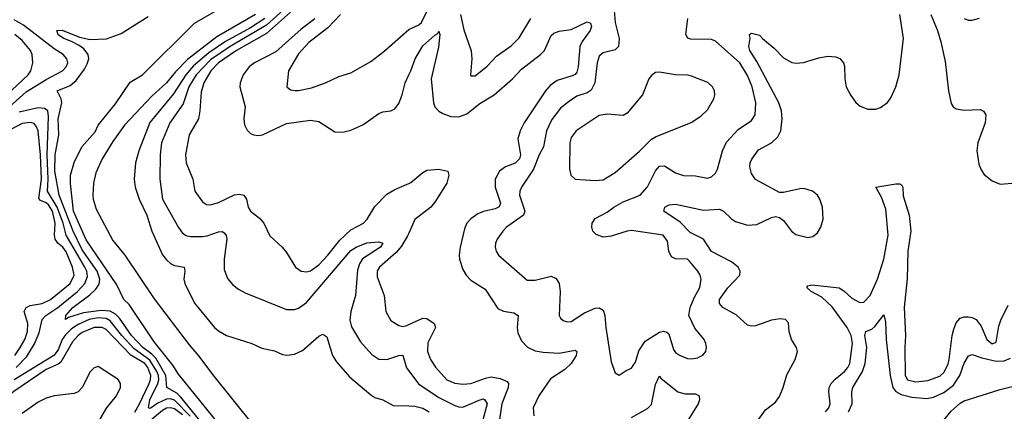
# Model space of a CAD drawing. Header units: inches. Extents: x 1649636 to 1815363, y 506543 to 641975.
# Tile 353 of 656: x 1698058 to 1702971, y 616412 to 618364. Entities that reach past the tile are written whole.
import ezdxf

# ---------------------------------------------------------------- set-up
doc = ezdxf.new("R2010")
doc.units = ezdxf.units.IN
doc.header["$MEASUREMENT"] = 0
doc.layers.add('B6691', color=7, linetype='Continuous')
doc.layers.add('B7601', color=7, linetype='Continuous')

msp = doc.modelspace()

# ---------------------------------------------------------------- linework, layer by layer
at = {"layer": 'B6691', "color": 5}
for points, elevation in [([(1699190, 616178.5), (1698850, 616597.7), (1698822.1, 616642.1), (1698730, 616758.6), (1698603.9, 616943.9), (1698578.3, 616970), (1698543.4, 617043.4), (1698390, 617266.4), (1698326.7, 617410), (1698311.7, 617548.3), (1698311.1, 617590), (1698330, 617653.1), (1698369, 617731), (1698434, 617806), (1698450, 617838), (1698535.7, 617944.3), (1698610, 618052.3), (1698670.8, 618089.3), (1698930, 618346.9), (1699040.8, 618410)], 320), ([(1699392.2, 618430), (1699290, 618337.4), (1699108.7, 618231.3), (1699010, 618163.6), (1698938.6, 618090), (1698901.8, 618030), (1698874.7, 617945.3), (1698807.1, 617850), (1698766.4, 617750), (1698758.5, 617690), (1698758.1, 617570), (1698771.4, 617470), (1698850, 617327.6), (1698870, 617300.2), (1698888.1, 617288.1), (1698910, 617283.2), (1698970, 617282.8), (1698993.2, 617286.8), (1699050, 617307.3), (1699070, 617308.7), (1699079.7, 617299.7), (1699088.1, 617288.1), (1699092.2, 617270), (1699077.7, 617170), (1699078.6, 617118.6), (1699094.3, 617074.3), (1699122, 617042), (1699150, 617020.2), (1699182.9, 617002.9), (1699390, 616919.7), (1699430, 616920.2), (1699450, 616925.6), (1699490, 616955.1), (1699710, 617213.8), (1699736.4, 617230), (1699790, 617251.8), (1699850, 617256.9), (1699870, 617250.6), (1699857.7, 617230), (1699767.9, 617172.1), (1699753, 617147), (1699743.9, 617116.1), (1699734, 616990), (1699710.1, 616910), (1699705.7, 616865.7), (1699713.3, 616833.3), (1699758.5, 616758.5), (1699814.6, 616694.6), (1699850, 616672.3), (1699890, 616671), (1699950, 616690.1), (1699970, 616691.3), (1699988.6, 616628.6), (1700000, 616613.2)], 360), ([(1698006.8, 617930), (1698090, 618004.4), (1698190, 618066.8), (1698271.7, 618110), (1698290.7, 618130), (1698298.2, 618150), (1698293.3, 618170), (1698275.3, 618190), (1698230, 618219), (1698077.8, 618337.8), (1698030, 618363.9)], 360), ([(1699024.3, 616284.3), (1698863, 616483), (1698842.5, 616502.5), (1698793.1, 616530), (1698786.6, 616590), (1698736.7, 616676.7), (1698717.4, 616697.4), (1698672.8, 616730), (1698615.8, 616790), (1698556.1, 616876.1), (1698536.8, 616896.8), (1698510, 616911.3), (1698464.6, 616915.4), (1698376.8, 616903.2), (1698301, 616879), (1698286, 616870), (1698288.6, 616890), (1698323.9, 616930), (1698407.7, 616992.3), (1698438.9, 617021.1), (1698454.6, 617045.4), (1698458.1, 617070), (1698445.2, 617110), (1698370, 617216.8), (1698324.3, 617310), (1698255.5, 617490), (1698234.2, 617610), (1698235.3, 617690), (1698254.3, 617790), (1698250, 617870), (1698268.1, 617950), (1698264.9, 617970), (1698245.4, 618010), (1698310, 618036.5), (1698339.6, 618060.4), (1698381.7, 618118.3), (1698395.4, 618144.6), (1698402.6, 618170), (1698400.7, 618190), (1698378.9, 618218.9), (1698355.2, 618235.2), (1698316.4, 618256.4), (1698277.7, 618270), (1698250, 618288.6), (1698242.9, 618310), (1698270, 618312.1), (1698357.3, 618277.3), (1698410, 618264.8), (1698491, 618269), (1698564, 618296), (1698699.6, 618380.4)], 340), ([(1699235, 618390), (1699041.1, 618278.9), (1698894.7, 618165.3), (1698835.6, 618104.4), (1698790.5, 618050), (1698717.7, 617982.3), (1698582, 617838), (1698523.1, 617756.9), (1698469.2, 617670.8), (1698438.5, 617601.5), (1698426, 617550), (1698423.9, 617490), (1698424.6, 617470), (1698440.3, 617420.3), (1698522.9, 617262.9), (1698582.3, 617190), (1698730, 616972.6), (1698903, 616743), (1698950, 616689.2), (1699026.6, 616586.6), (1699223, 616343)], 320), ([(1699280.9, 618370), (1699210, 618324), (1699084.5, 618255.5), (1699001.3, 618198.7), (1698925.7, 618134.3), (1698887.1, 618090), (1698824.9, 617995.1), (1698707.7, 617852.3), (1698653.3, 617710), (1698636.3, 617650), (1698628.7, 617570), (1698634.1, 617530), (1698654.8, 617470), (1698692.1, 617390), (1698718.3, 617310), (1698771.4, 617191.4), (1698790, 617166.7), (1698810, 617149.4), (1698830, 617139.3), (1698878.8, 617130), (1698881.7, 617110), (1698877.5, 617070), (1698881.6, 617050), (1698930.7, 616950.7), (1699030, 616830.3), (1699050, 616812.6), (1699090, 616790.2), (1699216, 616750), (1699266.6, 616726.6), (1699330, 616714), (1699370, 616695.8), (1699391.9, 616691.9), (1699430, 616696.5), (1699470, 616716), (1699550, 616786), (1699570, 616797.3), (1699590, 616784), (1699618.3, 616690), (1699638.9, 616658.9), (1699703.3, 616583.3), (1699810, 616493.8), (1699830, 616480.7), (1699870.6, 616470), (1699921.8, 616441.8), (1700000, 616439.4)], 340), ([(1699410, 618401.4), (1699290, 618295.5), (1699139.2, 618210), (1699050.7, 618150), (1699012.4, 618110), (1698976.9, 618050), (1698963.3, 618003.3), (1698957.7, 617910), (1698950.8, 617870), (1698903.5, 617790), (1698886, 617690), (1698888.3, 617650), (1698922.3, 617570), (1698932.7, 617510), (1698970, 617456), (1698990, 617443.2), (1699010, 617440.6), (1699050, 617453.1), (1699130, 617491.3), (1699154.8, 617494.8), (1699176.5, 617490), (1699190.1, 617470.1), (1699198.8, 617430), (1699209.1, 617410), (1699254.4, 617374.4), (1699276.9, 617350), (1699307.1, 617287.1), (1699368.4, 617230), (1699390, 617203.8), (1699434.9, 617130), (1699462, 617110), (1699490, 617107.6), (1699510, 617112.9), (1699550, 617142.5), (1699596.5, 617190), (1699654.8, 617265.2), (1699710, 617316.9), (1699774.2, 617350), (1699792.3, 617370), (1699830, 617432.7), (1699890, 617494.2), (1699930, 617517.9), (1700000, 617547.9)], 380), ([(1699531, 618369), (1699462.6, 618317.4), (1699336.7, 618203.3), (1699230.2, 618150), (1699203.5, 618130), (1699173.4, 618090), (1699158.5, 618050), (1699155.9, 618030), (1699183.5, 617930), (1699177, 617870), (1699180.2, 617840.2), (1699192.9, 617812.9), (1699210, 617796.5), (1699224.9, 617790), (1699250, 617787.6), (1699270, 617791), (1699390, 617846), (1699510, 617864.2), (1699550, 617856), (1699630, 617805.3), (1699670, 617803.1), (1699710, 617813.7), (1699770, 617839.5), (1699850, 617897.4), (1699870, 617905.2), (1699910, 617910.2), (1699930, 617919.6), (1699950, 617947.2), (1699967.4, 617990), (1699981.6, 618050), (1700000, 618089)], 420), ([(1699658.2, 618390), (1699596, 618324), (1699500.1, 618250), (1699450, 618194.6), (1699399.8, 618110), (1699390.6, 618030), (1699410, 618014.9), (1699431.5, 618011.5), (1699450, 618011.3), (1699514.8, 618025.2), (1699584.5, 618050), (1699650, 618081.5), (1699710, 618100.2), (1699810, 618156.1), (1699874.7, 618205.3), (1700000, 618315.4)], 440), ([(1697992.6, 617987.4), (1698100.2, 618090), (1698114.4, 618110), (1698124.3, 618150), (1698121, 618190), (1698111.4, 618210), (1698070, 618260.8), (1698034.5, 618290)], 380), ([(1698040.1, 616630), (1698094.6, 616685.4), (1698131.9, 616748.1), (1698156, 616804), (1698169.7, 616870.3), (1698188.7, 616890), (1698249.1, 616930), (1698346.7, 617010), (1698383.1, 617050), (1698396.7, 617083.3), (1698393.4, 617110), (1698383.5, 617130), (1698290.9, 617290), (1698275.1, 617350), (1698245.6, 617430), (1698197.7, 617510), (1698200.2, 617570), (1698195.4, 617690), (1698202, 617882), (1698198.4, 617910), (1698182.1, 617922.1), (1698150, 617924.7), (1698056.3, 617903.7)], 360), ([(1698033.5, 616690), (1698061.3, 616730), (1698083.7, 616770), (1698097.8, 616810), (1698099.6, 616850), (1698081.4, 616910), (1698090.8, 616929.3), (1698110, 616938.9), (1698170, 616949.7), (1698211.5, 616970), (1698309.4, 617050), (1698329.5, 617090), (1698322.2, 617130), (1698290, 617206.9), (1698273.6, 617230), (1698248, 617250), (1698234.6, 617270), (1698231.9, 617290), (1698235.9, 617350), (1698222.5, 617410), (1698201.6, 617441.6), (1698190, 617451.6), (1698162.5, 617462.5), (1698153.1, 617473.1), (1698166.3, 617570), (1698162, 617690), (1698149.9, 617809.9), (1698142.9, 617830), (1698130, 617846.6), (1698110, 617852.5), (1698070, 617846.3), (1698010, 617815)], 380), ([(1700000, 617299.9), (1699993.9, 617286.1), (1699963.9, 617236.1), (1699936.3, 617203.7), (1699853.8, 617130), (1699842, 617110), (1699842, 617082), (1699877.5, 616990), (1699885.8, 616910), (1699910, 616864.6), (1699950, 616839.1), (1699970, 616835.6), (1699990, 616840.1), (1700000, 616844.6)], 380), ([(1698908.4, 616388.4), (1698830, 616466.9), (1698810, 616474.9), (1698790, 616473.4), (1698747.4, 616452.6), (1698710, 616426.6), (1698700.4, 616430), (1698707.5, 616470), (1698746.9, 616550), (1698751.8, 616568.2), (1698750.1, 616590), (1698741.9, 616610), (1698707.4, 616667.4), (1698630, 616723.7), (1698567.8, 616790), (1698510, 616862.6), (1698490, 616875), (1698450, 616878.5), (1698405, 616870), (1698350, 616845.6), (1698316.6, 616823.4), (1698286, 616794), (1698270.7, 616769.3), (1698250, 616719), (1698229.3, 616690.7), (1698030, 616568.5)], 360), ([(1698632.8, 616407.2), (1698653.8, 616446.2), (1698704.2, 616550), (1698711.5, 616570), (1698712.4, 616590), (1698697.4, 616630), (1698682.1, 616650), (1698612.6, 616692.6), (1698490, 616820.4), (1698470, 616829.7), (1698430, 616829.7), (1698370, 616804.5), (1698350, 616789.9), (1698322, 616758), (1698263.2, 616656.8), (1698250, 616646.7), (1698190, 616620.3), (1698028.8, 616511.2), (1697970, 616463.4), (1697916.5, 616403.5)], 380), ([(1698430, 616321.5), (1698491.7, 616428.3), (1698541.4, 616490), (1698560.6, 616530), (1698561.6, 616550), (1698549.7, 616570), (1698450, 616636), (1698430, 616628.5), (1698410, 616608.4), (1698369.7, 616530.3), (1698350.6, 616509.4), (1698330, 616501.1), (1698230.7, 616490), (1698190, 616477.2), (1698150, 616457.2), (1698070, 616401.3)], 420), ([(1698870, 616394.3), (1698830, 616423.7), (1698810, 616430), (1698790, 616427.2), (1698770, 616416.5), (1698701.6, 616358.4)], 380)]:
    msp.add_lwpolyline(points, dxfattribs=dict(at, elevation=elevation))
at = {"layer": 'B7601', "color": 5}
for points, elevation in [([(1700000, 618315.4), (1700002.5, 618317.5), (1700050, 618338.6), (1700062.3, 618350), (1700118.6, 618461.4)], 440), ([(1701023.7, 618410), (1701028.9, 618350), (1701050.1, 618270), (1701045.2, 618230), (1701030, 618214.8), (1700970, 618199.4), (1700950, 618182), (1700938.9, 618150), (1700928.4, 618050), (1700910, 618012.2), (1700890, 617999.6), (1700837.5, 617982.5), (1700801.6, 617958.4), (1700757, 617923), (1700712.5, 617867.5), (1700686.3, 617810), (1700671.6, 617730), (1700650.1, 617690), (1700621.6, 617618.4), (1700561.2, 617530), (1700553.7, 617510), (1700552.6, 617490), (1700579.3, 617410), (1700572.7, 617390), (1700487.7, 617330), (1700468.9, 617310), (1700441.1, 617270), (1700432, 617250), (1700430.3, 617230), (1700434.9, 617210), (1700446.4, 617190), (1700590, 617066.4), (1700630, 617065.7), (1700710, 617085.3), (1700734.4, 617074.4), (1700749.2, 617049.2), (1700755.2, 617010), (1700750.3, 616890.3), (1700756.7, 616876.7), (1700770, 616864.4), (1700790, 616858), (1700810, 616859.6), (1700876.8, 616903.2), (1700930, 616927), (1700950, 616928.3), (1700970, 616915.6), (1700978, 616890), (1700982.2, 616830), (1701010, 616658), (1701030, 616604.7), (1701050, 616592), (1701083.7, 616616.3), (1701110, 616627.3), (1701119.8, 616640.2), (1701130, 616657.3), (1701146.6, 616713.4), (1701178.2, 616761.8), (1701250, 616807.3), (1701271, 616811), (1701286.8, 616806.8), (1701297.6, 616797.6), (1701320.4, 616720.4), (1701330, 616705.3), (1701350, 616692), (1701390, 616675.3), (1701410, 616674), (1701440.5, 616679.5), (1701467.5, 616692.5), (1701480.9, 616710), (1701484.5, 616730), (1701481.6, 616750), (1701473.6, 616770), (1701426.2, 616826.2), (1701397.3, 616890), (1701403.6, 616930), (1701422.9, 616977.1), (1701452.1, 617030), (1701458.3, 617070), (1701454, 617090), (1701442.2, 617110), (1701400.3, 617160.3), (1701390, 617170.6), (1701330, 617173), (1701310, 617181.5), (1701297.5, 617210), (1701290, 617260.9), (1701269.5, 617290), (1701110, 617312.9), (1701089.6, 617310.5), (1701010, 617285.6), (1700970, 617280.7), (1700934, 617294), (1700917.6, 617310), (1700913, 617330), (1700915.1, 617350), (1700930, 617373.4), (1700990, 617405.5), (1701022, 617430), (1701070, 617456.8), (1701153.5, 617490), (1701190, 617531.4), (1701230, 617610.2), (1701250, 617633.5), (1701275.3, 617635.3), (1701330, 617601.2), (1701370, 617588.1), (1701430, 617585.2), (1701490, 617574.4), (1701510, 617581.6), (1701530, 617599.1), (1701540.6, 617619.4), (1701564.1, 617710), (1701585.5, 617754.5), (1701643.3, 617816.7), (1701710, 617861.5), (1701727.7, 617890), (1701731.2, 617950), (1701712.5, 618030), (1701690, 618086.8), (1701651, 618150), (1701530, 618256.5), (1701510, 618265), (1701407.2, 618267.2), (1701392.5, 618272.5), (1701382.5, 618290), (1701391.8, 618370)], 440), ([(1700256.8, 618390), (1700273.6, 618313.6), (1700310.4, 618209.6), (1700313.7, 618170), (1700308, 618090), (1700310, 618084.7), (1700330, 618084), (1700390, 618132.4), (1700437.2, 618182.8), (1700510, 618234.4), (1700550, 618273.1), (1700609, 618370)], 440), ([(1701730, 616350.2), (1701779.8, 616420.2), (1701830, 616457.8), (1701850, 616485.5), (1701867.7, 616530), (1701885.4, 616594.6), (1701927.1, 616670), (1701939.8, 616710), (1701934.8, 616730), (1701909, 616770), (1701898.2, 616810), (1701893.5, 616853.5), (1701879.3, 616870), (1701852.8, 616872.8), (1701810, 616865.8), (1701730, 616837.7), (1701710, 616835.8), (1701690, 616841.5), (1701633.8, 616893.8), (1701566.8, 616930), (1701550.5, 616950), (1701549.1, 616970), (1701591.9, 617028.1), (1701651.7, 617090), (1701653.8, 617110), (1701643.8, 617130), (1701610, 617157.4), (1701509.3, 617209.3), (1701469.8, 617270), (1701402.8, 617302.8), (1701354.3, 617354.3), (1701272.3, 617410), (1701276.4, 617430), (1701298.8, 617441.2), (1701330, 617444.1), (1701470, 617414.6), (1701550, 617419.8), (1701570, 617409.4), (1701610, 617370.9), (1701630, 617358.6), (1701690, 617339.5), (1701736.1, 617343.9), (1701810, 617377.7), (1701830, 617382.7), (1701850, 617378.3), (1701870, 617363.1), (1701908.4, 617310), (1701930, 617293.2), (1701990, 617278), (1702016.2, 617283.8), (1702038.4, 617301.6), (1702055.6, 617330), (1702067.3, 617370), (1702063.1, 617430), (1702051.1, 617470), (1702038.9, 617490), (1702013.6, 617510), (1701970, 617522.5), (1701950, 617521.6), (1701870, 617502.3), (1701850, 617503.1), (1701730, 617567.9), (1701710, 617596.9), (1701701.5, 617630), (1701702.6, 617650), (1701711.1, 617668.9), (1701745, 617715), (1701810, 617751.2), (1701840.3, 617779.7), (1701856.1, 617810), (1701861.9, 617870), (1701859, 617910), (1701846.6, 617950), (1701735.5, 618155.5), (1701701.2, 618210), (1701696.2, 618230), (1701703.6, 618270), (1701699, 618290), (1701710, 618297.3), (1701750, 618286.8), (1701764, 618270), (1701822.7, 618222.7), (1701870, 618173.7), (1701910, 618151.3), (1701932.4, 618147.6), (1701969.7, 618150.3), (1702045.8, 618174.2), (1702090, 618182.8), (1702130, 618179.7), (1702150.2, 618170.2), (1702168.8, 618150), (1702173.1, 618133.1), (1702175.2, 618070), (1702182.3, 618030), (1702205.7, 617985.7), (1702230, 617951.8), (1702252.5, 617932.5), (1702290, 617918.8), (1702330, 617918.4), (1702353, 617927), (1702388.3, 617951.7), (1702405.3, 617974.7), (1702430, 618030.4), (1702445.9, 618090), (1702467.9, 618270), (1702449.5, 618389.5)], 420), ([(1702604.6, 618390), (1702637.8, 618310), (1702654.2, 618254.2), (1702676.6, 618156.6), (1702692.9, 618010), (1702706.1, 617946.1), (1702716.5, 617930), (1702730, 617920.2), (1702770, 617913), (1702850, 617916.2), (1702867.9, 617907.9), (1702878, 617890), (1702875.2, 617850), (1702838.2, 617750), (1702833.2, 617710), (1702844.1, 617644.1), (1702855.1, 617615.1), (1702870, 617592), (1702910, 617561.7), (1702950, 617544.6), (1703010, 617550.2)], 420), ([(1702770, 618370.3), (1702790, 618362.7), (1702810, 618362.7), (1702847.4, 618372.6)], 440), ([(1700000, 618089), (1700009.9, 618110), (1700031.1, 618170), (1700070, 618234.7), (1700130, 618287.4), (1700144.9, 618295.1), (1700150, 618306.8), (1700153.7, 618290), (1700147.9, 618227.9), (1700111, 618070), (1700122.8, 617950), (1700130, 617929.3), (1700150, 617908.1), (1700170, 617896.6), (1700210, 617882.2), (1700250, 617879.3), (1700290, 617895.3), (1700353.8, 617946.2), (1700426, 617990), (1700516.3, 618070), (1700561.9, 618118.1), (1700657, 618190), (1700676.8, 618210), (1700710, 618284.9), (1700723.1, 618296.9), (1700750, 618307.5), (1700810, 618315.3), (1700890, 618354.4), (1700906.4, 618346.4), (1700911.8, 618330), (1700904.7, 618310), (1700863.9, 618256.1), (1700853.6, 618230), (1700844.7, 618130), (1700837.9, 618102.1), (1700829, 618091), (1700815.2, 618084.8), (1700739.6, 618060.4), (1700704.5, 618035.5), (1700682, 618010), (1700575.3, 617850), (1700556.1, 617810), (1700544.3, 617770), (1700556.6, 617690), (1700551.8, 617670), (1700530.3, 617649.7), (1700482.4, 617630), (1700451.8, 617610), (1700430.7, 617570), (1700430.1, 617530), (1700457.1, 617450), (1700450, 617431.1), (1700430, 617420.9), (1700371.7, 617408.2), (1700344, 617396), (1700310, 617372.4), (1700289.6, 617350.4), (1700277.7, 617322.3), (1700255.3, 617230), (1700250.9, 617190), (1700253.4, 617170), (1700270, 617118.4), (1700286.7, 617090), (1700310, 617065.4), (1700381.5, 617021.5), (1700444, 616924), (1700471.9, 616911.9), (1700523.4, 616903.4), (1700544.6, 616890), (1700539.8, 616830), (1700543.4, 616803.4), (1700562.8, 616762.8), (1700591.5, 616731.5), (1700630, 616712.9), (1700670, 616706.5), (1700750, 616702.3), (1700830, 616716.9), (1700837.7, 616710), (1700835, 616690), (1700809.4, 616650), (1700778.8, 616621.2), (1700705.9, 616574.1), (1700648.2, 616490), (1700620.4, 616430), (1700623, 616390)], 420), ([(1700000, 617547.9), (1700010, 617552.2), (1700070, 617603.2), (1700090, 617613.5), (1700150, 617619.8), (1700194.9, 617610), (1700198.9, 617590), (1700189.4, 617550), (1700130, 617454.9), (1700109.5, 617430), (1700030, 617367.5), (1700000, 617299.9)], 380), ([(1702078.4, 616410), (1702094.8, 616430), (1702101.5, 616450), (1702095.2, 616510), (1702097, 616530), (1702106.2, 616550), (1702126.9, 616573.1), (1702173.5, 616610), (1702190.9, 616630), (1702199.9, 616650), (1702213.6, 616750), (1702206, 616790), (1702187.1, 616830), (1702112.8, 616932.8), (1702061.2, 616981.2), (1702006.8, 617010), (1701984.8, 617030), (1701990, 617037), (1702010, 617042), (1702147.2, 617027.2), (1702170, 617013.2), (1702210, 616976.6), (1702250, 616954.8), (1702270, 616956.8), (1702301.5, 616990), (1702337.9, 617070), (1702369.9, 617170), (1702391.4, 617290), (1702379.2, 617419.2), (1702358.9, 617478.9), (1702329.4, 617530), (1702430, 617545.9), (1702450, 617545.8), (1702459.6, 617539.6), (1702464.2, 617530), (1702466.4, 617486.4), (1702497, 617390), (1702503.8, 617310), (1702490.2, 617210.2), (1702486.8, 617073.2), (1702471.2, 616928.8), (1702478.2, 616790), (1702474.7, 616730), (1702476.8, 616590), (1702488.7, 616568.7), (1702530, 616559), (1702590, 616566), (1702650, 616586.9), (1702670, 616605.5), (1702690, 616646.3), (1702696.4, 616670), (1702710.7, 616789.3), (1702718.6, 616821.4), (1702730, 616853.1), (1702750, 616875.8), (1702770, 616882.6), (1702790, 616882.9), (1702810, 616879.7), (1702830.1, 616870.1), (1702856, 616836), (1702884, 616770), (1702910, 616748.8), (1702930, 616757.6), (1702943.4, 616836.6), (1702953.8, 616866.2), (1702990, 616940.7)], 380), ([(1702192.8, 616410), (1702211.6, 616450), (1702209.9, 616510), (1702215.3, 616530), (1702263, 616610), (1702276.2, 616650), (1702285.2, 616730), (1702275.6, 616790), (1702279.7, 616810), (1702310, 616822), (1702325.5, 616834.5), (1702370, 616892.4), (1702377.5, 616857.5), (1702381.1, 616770), (1702401.5, 616590), (1702415.4, 616530), (1702430.1, 616510.1), (1702456, 616496), (1702510, 616482), (1702584.8, 616475.2), (1702618.1, 616481.9), (1702670, 616505.5), (1702716.9, 616543.1), (1702748.8, 616590), (1702770, 616652.3), (1702791.6, 616688.4), (1702810, 616695.9), (1702858.8, 616678.8), (1702930, 616662.3), (1702970, 616663.9), (1703002.2, 616677.8)], 360), ([(1700000, 616844.6), (1700070, 616875.8), (1700090, 616875), (1700126, 616850), (1700133, 616830), (1700093.8, 616753.8), (1700092.8, 616710), (1700107.4, 616670), (1700132.2, 616632.2), (1700190, 616569.4), (1700230, 616552.6), (1700270, 616546.7), (1700310, 616551.2), (1700382, 616578), (1700410, 616583.4), (1700455, 616575), (1700490, 616561.1), (1700496.3, 616550), (1700495.2, 616530), (1700463.3, 616450), (1700452.1, 616372.1)], 380), ([(1700000, 616613.2), (1700048.4, 616548.4), (1700150, 616480.3), (1700230, 616440.7), (1700250, 616433.8), (1700270, 616433.5), (1700350, 616468.2), (1700370, 616473.5), (1700378.7, 616470), (1700390, 616449), (1700368.5, 616370)], 360), ([(1701110, 616381.9), (1701190, 616425.6), (1701210, 616446.4), (1701230, 616545.3), (1701250, 616588.4), (1701257.5, 616577.5), (1701341.6, 616510), (1701378.9, 616498.9), (1701430, 616499), (1701449.1, 616490), (1701450.6, 616470), (1701443.6, 616450), (1701393.3, 616370)], 420), ([(1702610, 616295), (1702706.4, 616413.6), (1702750, 616453.5), (1702770, 616464.5), (1702950, 616520.6), (1703037, 616543)], 340), ([(1700000, 616439.4), (1700030, 616438.5), (1700070, 616427.2), (1700101.1, 616410)], 340)]:
    msp.add_lwpolyline(points, dxfattribs=dict(at, elevation=elevation))
at = {"layer": 'B7601', "color": 5, "elevation": 460}
msp.add_lwpolyline([(1701250, 618102.9), (1701230, 618100.9), (1701210, 618086), (1701198, 618070), (1701164.9, 617990), (1701090, 617898.3), (1701070, 617886.6), (1700990, 617892.9), (1700950, 617886.4), (1700834, 617810), (1700810, 617776.3), (1700802.5, 617750), (1700801.4, 617621.4), (1700808.8, 617588.8), (1700830, 617568.5), (1700930, 617562), (1700970, 617565.8), (1701030, 617602), (1701150, 617709), (1701210, 617769.2), (1701230, 617780.7), (1701408.5, 617851.5), (1701457, 617883), (1701490, 617915.5), (1701521.6, 617970), (1701527, 617990), (1701524.5, 618010), (1701515.1, 618030), (1701491, 618051), (1701410, 618083.5), (1701390, 618088.2), (1701329.7, 618089.7)], close=True, dxfattribs=at)

doc.saveas('drawing.dxf')
